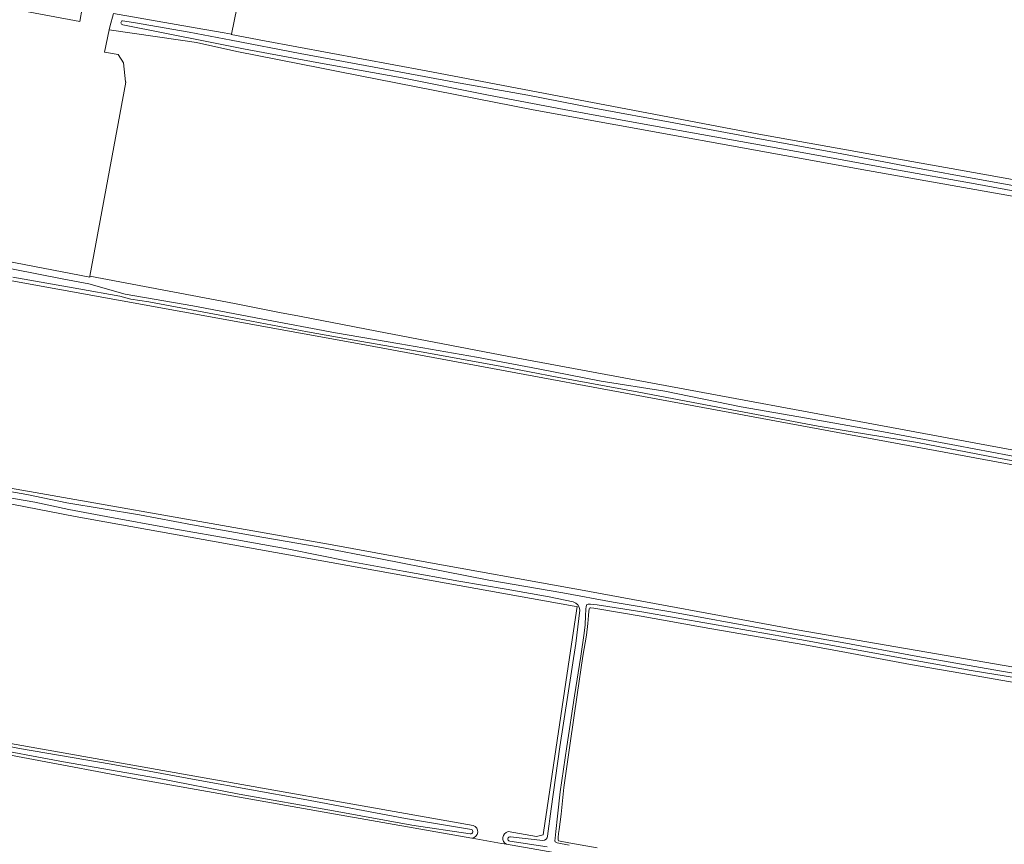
# Model space of a CAD drawing. Header units: metres. Extents: x 149984 to 156489, y 469398 to 478068.
# Tile 728 of 854: x 154962 to 155176, y 472239 to 472419. Entities that reach past the tile are written whole.
import ezdxf

# ---------------------------------------------------------------- set-up
doc = ezdxf.new("R2010")
doc.units = ezdxf.units.M
doc.header["$LTSCALE"] = 0.75
for name, color, linetype, lineweight in [('B-WE-GR-GRAS-GV', 252, 'Continuous', 13), ('B-WE-OG-TERREIN_ERF-GV', 252, 'Continuous', 18), ('B-WE-OG-TERREIN_OEVER-GV', 252, 'Continuous', 18), ('B-WE-OG-WATER-GV', 252, 'Continuous', 18), ('B-WE-OG-WATER_SLOOT-GV', 252, 'Continuous', 18)]:
    doc.layers.add(name, color=color, linetype=linetype, lineweight=lineweight)

msp = doc.modelspace()

# ---------------------------------------------------------------- linework, layer by layer
at = {"layer": 'B-WE-GR-GRAS-GV', "flags": 128}
for points in [[(155010.802, 472429.815), (155007.891, 472415.539), (155007.879, 472415.479), (155015.138, 472414.122), (155050.345, 472407.542), (155122.841, 472393.783), (155150.866, 472388.762), (155166.777, 472385.911), (155218.091, 472376.718), (155322.204, 472358.462), (155363.204, 472350.815), (155363.347, 472350.788), (155363.358, 472350.962), (155363.461, 472352.616), (155363.508, 472353.365), (155363.876, 472359.247), (155363.9, 472359.627), (155364.236, 472365.011), (155364.496, 472369.175), (155364.67, 472371.955), (155366.109, 472387.654), (155366.703, 472394.139), (155367.58, 472403.705), (155266.377, 472422.887)], [(155228.938, 472371.294), (155146.521, 472385.846), (155073.628, 472399.075), (155031.154, 472407.431), (155027.551, 472408.139), (155009.07, 472411.775), (155000.3, 472413.753), (154996.811, 472414.264), (154981.288, 472416.538), (154980.23, 472411.643), (154983.232, 472411.156), (154984.377, 472409.294), (154984.814, 472405.167), (154984.863, 472405.13), (154977.055, 472362.827), (155008.541, 472356.874), (155018.367, 472354.983), (155022.762, 472354.137), (155039.591, 472350.898), (155068.337, 472345.365), (155181.843, 472324.33)], [(154945.702, 472319.171), (155029.046, 472304.486), (155049.664, 472300.756), (155082.754, 472294.769), (155083.153, 472294.697), (155131.175, 472285.833), (155165.707, 472279.883), (155213.328, 472271.678), (155310.959, 472253.951), (155354.219, 472246.41), (155355.848, 472260.966), (155356.203, 472264.137), (155356.499, 472267.018), (155358.29, 472284.426), (155358.584, 472287.288), (155358.523, 472287.367), (155357.262, 472289.008), (155312.666, 472297.135), (155272.379, 472304.477), (155214.254, 472315.07), (155125.486, 472331.474), (155036.983, 472347.878), (154957.625, 472362.254)], [(155068.17, 472241.905), (155074.343, 472240.813), (155075.798, 472241.209), (155075.87, 472241.694), (155081.562, 472279.816), (155083.216, 472290.898), (155082.585, 472291.011), (154973.889, 472310.532), (154924.157, 472320.195), (154900.082, 472324.873)], [(155188.001, 472272.718), (155168.902, 472276.019), (155155.878, 472278.326), (155141.89, 472280.892), (155132.836, 472282.547), (155112.11, 472286.147), (155097.191, 472288.805), (155087.767, 472290.426), (155086.857, 472290.551), (155086.177, 472290.625), (155086.048, 472290.61), (155085.948, 472290.548), (155085.855, 472290.448), (155085.819, 472290.249), (155085.787, 472289.888), (155085.685, 472288.972), (155085.524, 472287.213), (155085.24, 472284.653), (155084.484, 472280.146), (155083.266, 472271.663), (155081.714, 472261.14), (155080.35, 472251.485), (155079.714, 472245.71), (155079.304, 472242.347), (155079.2, 472241.505), (155079.099, 472240.629), (155079.09, 472240.132), (155079.188, 472239.867), (155081.396, 472239.44), (155087.583, 472238.373)], [(154893.603, 472273.684), (154916.229, 472268.785), (155060.592, 472243.246)], [(155148.393, 472220.297), (155149.172, 472224.265), (155149.353, 472225.188), (155128.555, 472228.484), (155067.871, 472239.159), (155066.765, 472239.354), (155061.168, 472240.338), (155060.309, 472240.489), (155029.337, 472245.938), (154987.477, 472253.302), (154939.646, 472262.331), (154926.367, 472264.457), (154908.024, 472267.958), (154894.169, 472270.614), (154888.441, 472271.773)], [(155060.309, 472240.489), (155061.168, 472240.338), (155066.765, 472239.354), (155067.871, 472239.159)]]:
    msp.add_lwpolyline(points, dxfattribs=at)
at = {"layer": 'B-WE-GR-GRAS-GV'}
for points in [[(155060.592, 472243.246, -0.8166133), (155060.309, 472240.489)], [(155067.871, 472239.159, -0.7177473), (155068.17, 472241.905)]]:
    msp.add_lwpolyline(points, format="xyb", dxfattribs=at)
at = {"layer": 'B-WE-OG-TERREIN_ERF-GV', "flags": 128}
msp.add_lwpolyline([(154930.276, 472371.665), (154977.052, 472362.658), (154977.055, 472362.827), (154984.863, 472405.13), (154984.814, 472405.167), (154984.377, 472409.294), (154983.232, 472411.156), (154980.23, 472411.643), (154981.288, 472416.538), (154981.44, 472417.126), (154982.236, 472420.04), (155000, 472416.946), (155006.35, 472415.84), (155007.891, 472415.539), (155010.802, 472429.815), (155011.453, 472433.011), (155016.448, 472459.857), (155020.648, 472461.973), (155047.466, 472456.919), (155048.413, 472461.583), (155049.122, 472461.902)], dxfattribs=at)
msp.add_lwpolyline([(154932.223, 472429.692), (154959.44, 472424.01), (154975.408, 472421.229), (154974.866, 472418.35), (154940.92, 472424.67), (154931.64, 472426.775)], close=True, dxfattribs=at)
at = {"layer": 'B-WE-OG-TERREIN_OEVER-GV', "flags": 128}
for points in [[(154982.236, 472420.04), (154981.44, 472417.126), (154981.288, 472416.538), (154996.811, 472414.264), (155000.3, 472413.753), (155009.07, 472411.775), (155027.551, 472408.139), (155031.154, 472407.431), (155073.628, 472399.075), (155146.521, 472385.846), (155228.938, 472371.294), (155281.737, 472362.112), (155332.391, 472353.302), (155342.314, 472351.242), (155363.015, 472346.944), (155363.611, 472346.82), (155363.601, 472346.976)], [(155363.403, 472349.941), (155363.347, 472350.788), (155363.204, 472350.815), (155322.204, 472358.462), (155218.091, 472376.718), (155166.777, 472385.911), (155150.866, 472388.762), (155122.841, 472393.783), (155050.345, 472407.542), (155015.138, 472414.122), (155007.879, 472415.479), (155007.891, 472415.539), (155006.35, 472415.84), (155000, 472416.946), (154982.236, 472420.04)], [(154984.192, 472418.49), (154986.551, 472418.097), (154998.662, 472415.978), (155007.811, 472414.273), (155022.862, 472411.383), (155038.99, 472408.342), (155056.5, 472405.077), (155072.453, 472402.275), (155086.934, 472399.457), (155104.328, 472396.249), (155120.968, 472393.161), (155140.916, 472389.492), (155155.024, 472386.787), (155172.526, 472383.588), (155189.033, 472380.649)], [(155189.165, 472379.433), (155169.933, 472382.945), (155152.009, 472386.175), (155133.887, 472389.528), (155113.232, 472393.182), (155097.014, 472396.098), (155080.393, 472399.174), (155063.884, 472402.296), (155045.073, 472406.034), (155026.545, 472409.376), (155010.501, 472412.335), (155002.519, 472413.963), (154984.238, 472417.588)], [(155358.468, 472291.638), (155358.452, 472292.845), (155357.812, 472292.96), (155303.419, 472302.767), (155205.585, 472320.119), (155181.843, 472324.33), (155068.337, 472345.365), (155039.591, 472350.898), (155022.762, 472354.137), (155018.367, 472354.983), (155008.541, 472356.874), (154977.055, 472362.827), (154977.052, 472362.658), (154930.276, 472371.665)], [(154929.539, 472367.341), (154957.625, 472362.254), (155036.983, 472347.878), (155125.486, 472331.474), (155214.254, 472315.07), (155272.379, 472304.477), (155312.666, 472297.135), (155357.262, 472289.008), (155358.523, 472287.367), (155358.491, 472289.851)], [(154955.083, 472365.438), (154971.043, 472362.252), (154976.819, 472361.192), (154984.753, 472358.964), (154999.479, 472356.381), (155014.397, 472353.57), (155030.586, 472350.519), (155044.609, 472348.092), (155061.268, 472345.229), (155074.734, 472342.68), (155088.431, 472339.982), (155102.335, 472337.805), (155118.936, 472334.443), (155133.172, 472331.948), (155149.961, 472328.936), (155165.86, 472326.01), (155181.318, 472323.071)], [(155195.372, 472319.439), (155174.708, 472323.323), (155157.357, 472326.662), (155142.732, 472329.005), (155135.764, 472330.228), (155116.952, 472333.789), (155096.657, 472337.632), (155078.897, 472340.889), (155066.822, 472343.215), (155050.473, 472346.139), (155034.655, 472348.946), (155024.484, 472350.773), (155007.704, 472353.904), (154989.893, 472357.251), (154985.949, 472357.87), (154983.555, 472358.477), (154974.675, 472360.101), (154960.278, 472362.665)], [(154898.706, 472325.14), (154900.082, 472324.873), (154924.157, 472320.195), (154973.889, 472310.532), (155082.585, 472291.011), (155083.216, 472290.898), (155081.562, 472279.816), (155075.87, 472241.694), (155075.798, 472241.209), (155074.343, 472240.813), (155068.17, 472241.905)], [(155082.389, 472291.923), (155077.108, 472293.04), (155067.76, 472294.687), (155057.458, 472296.47), (155045.345, 472298.649), (155033.357, 472300.789), (155020.375, 472303.416), (155009.11, 472305.477), (154994.913, 472307.946), (154980.6, 472310.492), (154972.477, 472312.032), (154965.07, 472313.68), (154957.881, 472314.867), (154948.875, 472315.96), (154941.893, 472317.422), (154926.78, 472320.344), (154912.618, 472323.153), (154900.306, 472325.482)], [(155354.342, 472245.752), (155354.219, 472246.41), (155310.959, 472253.951), (155213.328, 472271.678), (155165.707, 472279.883), (155131.175, 472285.833), (155083.153, 472294.697), (155082.754, 472294.769), (155049.664, 472300.756), (155029.046, 472304.486), (154945.702, 472319.171), (154910.512, 472325.918)], [(154951.313, 472317.432), (154963.324, 472315.332), (154972.016, 472313.536), (154987.877, 472310.886), (154999.391, 472308.735), (155012.864, 472306.281), (155026.829, 472303.904), (155040.354, 472301.322), (155054.401, 472298.538), (155063.993, 472296.695), (155080.076, 472293.887), (155091.066, 472291.902), (155103.642, 472289.801), (155124.357, 472286.008), (155140.997, 472283.115), (155157.462, 472280.026), (155175.262, 472276.944), (155191.123, 472274.311)], [(155076.807, 472240.948), (155077.577, 472246.842), (155079.437, 472260.396), (155082.937, 472282.868), (155083.803, 472290.149)], [(155186.58, 472274.143), (155169.069, 472276.998), (155156.054, 472279.303), (155142.069, 472281.868), (155133.011, 472283.524), (155112.282, 472287.125), (155097.353, 472289.785), (155087.623, 472291.265), (155086.82, 472291.367), (155086.145, 472291.43), (155085.609, 472291.43), (155085.367, 472291.341), (155085.274, 472291.168), (155085.194, 472290.895), (155085.151, 472290.322), (155085.06, 472288.864), (155084.971, 472286.966), (155084.754, 472285.118), (155084.028, 472280.124), (155082.623, 472271.473), (155080.961, 472260.45), (155079.517, 472250.575), (155078.926, 472245.289), (155078.565, 472241.946), (155078.412, 472240.448), (155078.353, 472239.9), (155078.426, 472239.698), (155078.846, 472239.496), (155081.457, 472238.932)], [(155087.583, 472238.373), (155081.396, 472239.44), (155079.188, 472239.867), (155079.09, 472240.132), (155079.099, 472240.629), (155079.2, 472241.505), (155079.304, 472242.347), (155079.714, 472245.71), (155080.35, 472251.485), (155081.714, 472261.14), (155083.266, 472271.663), (155084.484, 472280.146), (155085.24, 472284.653), (155085.524, 472287.213), (155085.685, 472288.972), (155085.787, 472289.888), (155085.819, 472290.249), (155085.855, 472290.448), (155085.948, 472290.548), (155086.048, 472290.61), (155086.177, 472290.625), (155086.857, 472290.551), (155087.767, 472290.426), (155097.191, 472288.805), (155112.11, 472286.147), (155132.836, 472282.547), (155141.89, 472280.892), (155155.878, 472278.326), (155168.902, 472276.019), (155188.001, 472272.718)], [(155059.928, 472241.417), (155047.186, 472243.303), (155030.138, 472246.408), (155009.601, 472250.088), (154991.829, 472253.539), (154971.33, 472257.106), (154953.414, 472260.442), (154941.792, 472262.501), (154930.476, 472264.062), (154928.418, 472264.451), (154925.703, 472265.001), (154889.495, 472272.333), (154888.441, 472271.773), (154894.169, 472270.614), (154908.024, 472267.958), (154926.367, 472264.457), (154939.646, 472262.331), (154987.477, 472253.302), (155029.337, 472245.938), (155060.309, 472240.489)], [(155060.592, 472243.246), (154916.229, 472268.785), (154893.603, 472273.684), (154892.662, 472273.888)], [(154893.252, 472273.204), (154903.123, 472270.938), (154923.681, 472266.796), (154944.874, 472263.426), (154961.727, 472259.988), (154981.726, 472256.606), (155001.024, 472253.037), (155023.537, 472248.946), (155045.83, 472244.776), (155060.197, 472242.364)], [(155068.726, 472240.799), (155075.719, 472239.999)], [(155067.871, 472239.159), (155128.555, 472228.484)], [(155076.669, 472238.619), (155068.529, 472239.829)]]:
    msp.add_lwpolyline(points, dxfattribs=at)
at = {"layer": 'B-WE-OG-TERREIN_OEVER-GV'}
for points in [[(154984.238, 472417.588, -0.8717517), (154984.192, 472418.49)], [(155083.803, 472290.149, 0.3279619), (155082.389, 472291.923)], [(155060.197, 472242.364, -0.8752624), (155059.928, 472241.417)], [(155060.309, 472240.489, 0.8166133), (155060.592, 472243.246)], [(155068.17, 472241.905, 0.7177473), (155067.871, 472239.159)], [(155068.529, 472239.829, -0.9678999), (155068.726, 472240.799)], [(155075.719, 472239.999, 0.4043967), (155076.807, 472240.948)]]:
    msp.add_lwpolyline(points, format="xyb", dxfattribs=at)
at = {"layer": 'B-WE-OG-WATER-GV', "flags": 128}
for points in [[(154892.662, 472273.888), (154892.491, 472273.925), (154889.495, 472272.333), (154925.703, 472265.001), (154928.418, 472264.451), (154930.476, 472264.062), (154941.792, 472262.501), (154953.414, 472260.442), (154971.33, 472257.106), (154991.829, 472253.539), (155009.601, 472250.088), (155030.138, 472246.408), (155047.186, 472243.303), (155059.928, 472241.417)], [(155060.197, 472242.364), (155045.83, 472244.776), (155023.537, 472248.946), (155001.024, 472253.037), (154981.726, 472256.606), (154961.727, 472259.988), (154944.874, 472263.426), (154923.681, 472266.796), (154903.123, 472270.938), (154893.252, 472273.204)]]:
    msp.add_lwpolyline(points, dxfattribs=at)
at = {"layer": 'B-WE-OG-WATER-GV'}
msp.add_lwpolyline([(155059.928, 472241.417, 0.8752624), (155060.197, 472242.364)], format="xyb", dxfattribs=at)
at = {"layer": 'B-WE-OG-WATER_SLOOT-GV', "flags": 128}
msp.add_lwpolyline([(154975.408, 472421.229), (154959.44, 472424.01), (154932.223, 472429.692), (154931.64, 472426.775), (154940.92, 472424.67), (154974.866, 472418.35)], close=True, dxfattribs=at)
at = {"layer": 'B-WE-OG-WATER_SLOOT-GV'}
for points in [[(154984.192, 472418.49, 0.8717517), (154984.238, 472417.588)], [(155082.389, 472291.923, -0.3279619), (155083.803, 472290.149)], [(155068.726, 472240.799, 0.9678999), (155068.529, 472239.829)], [(155076.807, 472240.948, -0.4043967), (155075.719, 472239.999)]]:
    msp.add_lwpolyline(points, format="xyb", dxfattribs=at)
at = {"layer": 'B-WE-OG-WATER_SLOOT-GV', "flags": 128}
for points in [[(155189.033, 472380.649), (155172.526, 472383.588), (155155.024, 472386.787), (155140.916, 472389.492), (155120.968, 472393.161), (155104.328, 472396.249), (155086.934, 472399.457), (155072.453, 472402.275), (155056.5, 472405.077), (155038.99, 472408.342), (155022.862, 472411.383), (155007.811, 472414.273), (154998.662, 472415.978), (154986.551, 472418.097), (154984.192, 472418.49)], [(154984.238, 472417.588), (155002.519, 472413.963), (155010.501, 472412.335), (155026.545, 472409.376), (155045.073, 472406.034), (155063.884, 472402.296), (155080.393, 472399.174), (155097.014, 472396.098), (155113.232, 472393.182), (155133.887, 472389.528), (155152.009, 472386.175), (155169.933, 472382.945), (155189.165, 472379.433)], [(155181.318, 472323.071), (155165.86, 472326.01), (155149.961, 472328.936), (155133.172, 472331.948), (155118.936, 472334.443), (155102.335, 472337.805), (155088.431, 472339.982), (155074.734, 472342.68), (155061.268, 472345.229), (155044.609, 472348.092), (155030.586, 472350.519), (155014.397, 472353.57), (154999.479, 472356.381), (154984.753, 472358.964), (154976.819, 472361.192), (154971.043, 472362.252), (154955.083, 472365.438)], [(154960.278, 472362.665), (154974.675, 472360.101), (154983.555, 472358.477), (154985.949, 472357.87), (154989.893, 472357.251), (155007.704, 472353.904), (155024.484, 472350.773), (155034.655, 472348.946), (155050.473, 472346.139), (155066.822, 472343.215), (155078.897, 472340.889), (155096.657, 472337.632), (155116.952, 472333.789), (155135.764, 472330.228), (155142.732, 472329.005), (155157.357, 472326.662), (155174.708, 472323.323), (155195.372, 472319.439)], [(154900.306, 472325.482), (154912.618, 472323.153), (154926.78, 472320.344), (154941.893, 472317.422), (154948.875, 472315.96), (154957.881, 472314.867), (154965.07, 472313.68), (154972.477, 472312.032), (154980.6, 472310.492), (154994.913, 472307.946), (155009.11, 472305.477), (155020.375, 472303.416), (155033.357, 472300.789), (155045.345, 472298.649), (155057.458, 472296.47), (155067.76, 472294.687), (155077.108, 472293.04), (155082.389, 472291.923)], [(155191.123, 472274.311), (155175.262, 472276.944), (155157.462, 472280.026), (155140.997, 472283.115), (155124.357, 472286.008), (155103.642, 472289.801), (155091.066, 472291.902), (155080.076, 472293.887), (155063.993, 472296.695), (155054.401, 472298.538), (155040.354, 472301.322), (155026.829, 472303.904), (155012.864, 472306.281), (154999.391, 472308.735), (154987.877, 472310.886), (154972.016, 472313.536), (154963.324, 472315.332), (154951.313, 472317.432)], [(155083.803, 472290.149), (155082.937, 472282.868), (155079.437, 472260.396), (155077.577, 472246.842), (155076.807, 472240.948)], [(155081.457, 472238.932), (155078.846, 472239.496), (155078.426, 472239.698), (155078.353, 472239.9), (155078.412, 472240.448), (155078.565, 472241.946), (155078.926, 472245.289), (155079.517, 472250.575), (155080.961, 472260.45), (155082.623, 472271.473), (155084.028, 472280.124), (155084.754, 472285.118), (155084.971, 472286.966), (155085.06, 472288.864), (155085.151, 472290.322), (155085.194, 472290.895), (155085.274, 472291.168), (155085.367, 472291.341), (155085.609, 472291.43), (155086.145, 472291.43), (155086.82, 472291.367), (155087.623, 472291.265), (155097.353, 472289.785), (155112.282, 472287.125), (155133.011, 472283.524), (155142.069, 472281.868), (155156.054, 472279.303), (155169.069, 472276.998), (155186.58, 472274.143)], [(155075.719, 472239.999), (155068.726, 472240.799)], [(155068.529, 472239.829), (155076.669, 472238.619)]]:
    msp.add_lwpolyline(points, dxfattribs=at)

doc.saveas('drawing.dxf')
